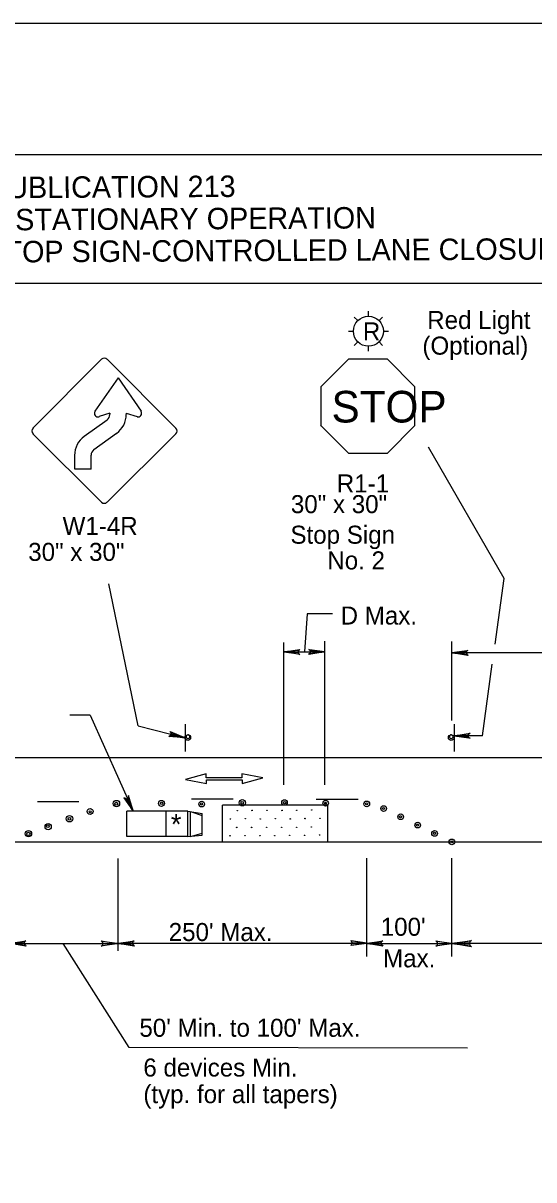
# Model space of a CAD drawing. Extents: x -14145 to -13521, y 30244 to 30661.
# Drawn here: x -13809.56 to -13803.62, y 30517.84 to 30531.31 of the extents above; entities that cross this region are included whole.
import ezdxf

# ---------------------------------------------------------------- set-up
doc = ezdxf.new("R2010")
doc.units = 0
for name, color, linetype in [('1', 7, 'Continuous'), ('10', 7, 'Continuous'), ('2', 7, 'Continuous'), ('3', 7, 'Continuous'), ('4', 7, 'Continuous'), ('61', 7, 'Continuous')]:
    doc.layers.add(name, color=color, linetype=linetype)

msp = doc.modelspace()

# ---------------------------------------------------------------- linework, layer by layer
at = {"layer": '1'}
for p, q in [((-13805.667, 30527.842), (-13805.708, 30527.883)), ((-13805.543, 30527.894), (-13805.543, 30527.952)), ((-13805.378, 30527.883), (-13805.419, 30527.842)), ((-13805.776, 30527.719), (-13805.718, 30527.719)), ((-13805.368, 30527.719), (-13805.31, 30527.719)), ((-13805.667, 30527.595), (-13805.708, 30527.554)), ((-13805.543, 30527.486), (-13805.543, 30527.544)), ((-13805.378, 30527.554), (-13805.419, 30527.595)), ((-13808.652, 30527.394), (-13809.448, 30526.591)), ((-13807.784, 30526.591), (-13808.586, 30527.394)), ((-13808.458, 30527.175), (-13808.726, 30526.788)), ((-13808.458, 30527.175), (-13808.19, 30526.788)), ((-13808.85, 30526.496), (-13808.586, 30526.686)), ((-13808.552, 30526.764), (-13808.678, 30526.725)), ((-13808.552, 30526.764), (-13808.552, 30526.752)), ((-13808.362, 30526.764), (-13808.236, 30526.725)), ((-13808.362, 30526.764), (-13808.362, 30526.753)), ((-13809.448, 30526.525), (-13808.652, 30525.73)), ((-13808.738, 30526.342), (-13808.476, 30526.532)), ((-13808.586, 30525.73), (-13807.784, 30526.525)), ((-13808.962, 30526.114), (-13808.962, 30526.275)), ((-13808.772, 30526.114), (-13808.772, 30526.277)), ((-13803.965, 30524.839), (-13804.845, 30526.367)), ((-13808.772, 30526.114), (-13808.962, 30526.114)), ((-13808.224, 30523.125), (-13808.563, 30524.776)), ((-13804.07, 30524.076), (-13803.965, 30524.839)), ((-13806.049, 30522.436), (-13806.049, 30524.11)), ((-13804.572, 30523.186), (-13804.572, 30524.106)), ((-13806.527, 30522.436), (-13806.527, 30524.092)), ((-13806.527, 30523.984), (-13806.049, 30523.984)), ((-13802.106, 30523.972), (-13804.572, 30523.972)), ((-13804.217, 30523.008), (-13804.102, 30523.843)), ((-13808.782, 30523.247), (-13809.018, 30523.247)), ((-13808.224, 30523.125), (-13807.677, 30522.984)), ((-13807.677, 30523.143), (-13807.677, 30522.825)), ((-13804.547, 30523.143), (-13804.547, 30522.825)), ((-13804.217, 30523.008), (-13804.547, 30523.008)), ((-13821.088, 30522.756), (-13794.808, 30522.756)), ((-13807.431, 30522.563), (-13807.672, 30522.497)), ((-13807.672, 30522.497), (-13807.428, 30522.451)), ((-13807.431, 30522.518), (-13807.431, 30522.563)), ((-13807.017, 30522.518), (-13807.431, 30522.518)), ((-13807.428, 30522.496), (-13807.014, 30522.496)), ((-13807.428, 30522.451), (-13807.428, 30522.496)), ((-13806.773, 30522.517), (-13807.017, 30522.563)), ((-13807.017, 30522.563), (-13807.017, 30522.518)), ((-13807.014, 30522.451), (-13806.773, 30522.517)), ((-13807.014, 30522.496), (-13807.014, 30522.451)), ((-13808.914, 30522.24), (-13809.394, 30522.24)), ((-13807.116, 30522.27), (-13807.602, 30522.27)), ((-13805.664, 30522.264), (-13806.15, 30522.264)), ((-13808.357, 30521.836), (-13808.357, 30522.131)), ((-13807.644, 30522.131), (-13808.357, 30522.131)), ((-13807.896, 30521.836), (-13807.896, 30522.131)), ((-13807.644, 30521.836), (-13807.644, 30522.131)), ((-13807.644, 30522.131), (-13807.479, 30522.102)), ((-13807.616, 30522.124), (-13807.479, 30522.08)), ((-13807.616, 30521.836), (-13807.616, 30522.124)), ((-13807.479, 30521.85), (-13807.479, 30522.102)), ((-13806.016, 30522.198), (-13807.24, 30522.198)), ((-13807.24, 30521.772), (-13807.24, 30522.198)), ((-13806.016, 30521.772), (-13806.016, 30522.198)), ((-13807.644, 30521.836), (-13808.357, 30521.836)), ((-13807.644, 30521.836), (-13807.479, 30521.85)), ((-13807.616, 30521.836), (-13807.479, 30521.872)), ((-13821.088, 30521.772), (-13794.808, 30521.772)), ((-13808.455, 30520.504), (-13808.455, 30521.578)), ((-13805.563, 30520.438), (-13805.563, 30521.584)), ((-13804.572, 30520.438), (-13804.572, 30521.584)), ((-13809.715, 30520.588), (-13808.455, 30520.588)), ((-13805.563, 30520.588), (-13808.455, 30520.588)), ((-13805.563, 30520.588), (-13804.572, 30520.588)), ((-13801.029, 30520.588), (-13804.572, 30520.588))]:
    msp.add_line(p, q, dxfattribs=at)
for points in [[(-13806.101, 30526.623), (-13805.776, 30526.299), (-13805.323, 30526.299), (-13805.003, 30526.619), (-13805.003, 30527.072), (-13805.323, 30527.392), (-13805.776, 30527.392), (-13806.096, 30527.072), (-13806.096, 30526.612)], [(-13805.961, 30524.428), (-13806.255, 30524.428), (-13806.288, 30523.984)], [(-13806.353, 30523.96), (-13806.359, 30523.972), (-13806.527, 30523.984), (-13806.353, 30523.96), (-13806.341, 30523.954), (-13806.527, 30523.984), (-13806.359, 30523.99), (-13806.353, 30524.002), (-13806.527, 30523.984), (-13806.341, 30524.014), (-13806.353, 30524.002)], [(-13806.229, 30524.008), (-13806.223, 30523.996), (-13806.049, 30523.984), (-13806.229, 30524.008), (-13806.235, 30524.014), (-13806.049, 30523.984), (-13806.223, 30523.978), (-13806.229, 30523.966), (-13806.049, 30523.984), (-13806.235, 30523.954), (-13806.229, 30523.966)], [(-13804.392, 30523.954), (-13804.398, 30523.966), (-13804.572, 30523.972), (-13804.392, 30523.954), (-13804.386, 30523.942), (-13804.572, 30523.972), (-13804.404, 30523.984), (-13804.398, 30523.996), (-13804.572, 30523.972), (-13804.386, 30524.002), (-13804.398, 30523.996)], [(-13808.782, 30523.247), (-13808.281, 30522.131)], [(-13807.846, 30523.05), (-13807.842, 30523.033), (-13807.677, 30522.984), (-13807.846, 30523.05), (-13807.849, 30523.058), (-13807.677, 30522.984), (-13807.845, 30523.015), (-13807.856, 30523.007), (-13807.677, 30522.984), (-13807.867, 30522.999), (-13807.856, 30523.007)], [(-13804.373, 30522.984), (-13804.379, 30522.996), (-13804.547, 30523.008), (-13804.373, 30522.984), (-13804.361, 30522.978), (-13804.547, 30523.008), (-13804.379, 30523.014), (-13804.373, 30523.026), (-13804.547, 30523.008), (-13804.361, 30523.038), (-13804.373, 30523.026)], [(-13808.373, 30522.279), (-13808.359, 30522.278), (-13808.281, 30522.131), (-13808.373, 30522.279), (-13808.389, 30522.285), (-13808.281, 30522.131), (-13808.344, 30522.287), (-13808.335, 30522.297), (-13808.281, 30522.131), (-13808.336, 30522.312), (-13808.335, 30522.297)], [(-13809.535, 30520.57), (-13809.547, 30520.582), (-13809.715, 30520.588), (-13809.535, 30520.57), (-13809.529, 30520.558), (-13809.715, 30520.588), (-13809.547, 30520.6), (-13809.541, 30520.612), (-13809.715, 30520.588), (-13809.529, 30520.618), (-13809.541, 30520.612)], [(-13808.647, 30520.612), (-13808.635, 30520.594), (-13808.467, 30520.588), (-13808.647, 30520.612), (-13808.653, 30520.618), (-13808.467, 30520.588), (-13808.635, 30520.582), (-13808.641, 30520.564), (-13808.467, 30520.588), (-13808.653, 30520.558), (-13808.641, 30520.564)], [(-13808.275, 30520.57), (-13808.287, 30520.582), (-13808.455, 30520.588), (-13808.275, 30520.57), (-13808.269, 30520.558), (-13808.455, 30520.588), (-13808.287, 30520.6), (-13808.281, 30520.612), (-13808.455, 30520.588), (-13808.269, 30520.618), (-13808.281, 30520.612)], [(-13805.743, 30520.618), (-13805.737, 30520.6), (-13805.563, 30520.594), (-13805.743, 30520.618), (-13805.749, 30520.624), (-13805.563, 30520.594), (-13805.737, 30520.588), (-13805.743, 30520.57), (-13805.563, 30520.594), (-13805.749, 30520.564), (-13805.743, 30520.57)], [(-13805.383, 30520.57), (-13805.395, 30520.582), (-13805.563, 30520.588), (-13805.383, 30520.57), (-13805.377, 30520.558), (-13805.563, 30520.588), (-13805.395, 30520.6), (-13805.389, 30520.612), (-13805.563, 30520.588), (-13805.377, 30520.618), (-13805.389, 30520.612)], [(-13804.752, 30520.612), (-13804.74, 30520.594), (-13804.572, 30520.588), (-13804.752, 30520.612), (-13804.758, 30520.618), (-13804.572, 30520.588), (-13804.74, 30520.582), (-13804.746, 30520.564), (-13804.572, 30520.588), (-13804.758, 30520.558), (-13804.746, 30520.564)], [(-13804.392, 30519.369), (-13808.328, 30519.377), (-13809.097, 30520.588)]]:
    msp.add_lwpolyline(points, dxfattribs=at)
for centre, radius in [((-13805.543, 30527.719), 0.175), ((-13807.645, 30522.986), 0.0325), ((-13804.58, 30522.986), 0.0325), ((-13808.476, 30522.218), 0.037), ((-13808.476, 30522.218), 0.037), ((-13808.478, 30522.216), 0.0172), ((-13808.478, 30522.216), 0.0172), ((-13807.952, 30522.22), 0.0353), ((-13807.949, 30522.221), 0.014), ((-13807.484, 30522.212), 0.0331), ((-13807.485, 30522.213), 0.012), ((-13807.011, 30522.227), 0.037), ((-13807.012, 30522.226), 0.0149), ((-13806.52, 30522.23), 0.0321), ((-13806.519, 30522.228), 0.0143), ((-13806.041, 30522.222), 0.0327), ((-13806.043, 30522.222), 0.00928), ((-13805.563, 30522.214), 0.0331), ((-13805.564, 30522.215), 0.012), ((-13809.022, 30522.042), 0.038), ((-13808.783, 30522.126), 0.0346), ((-13808.782, 30522.122), 0.0101), ((-13807.07, 30522.136), 0.00272), ((-13806.897, 30522.138), 0.00272), ((-13806.723, 30522.139), 0.00272), ((-13806.548, 30522.138), 0.00272), ((-13806.377, 30522.14), 0.00272), ((-13806.202, 30522.143), 0.00272), ((-13805.366, 30522.16), 0.0331), ((-13805.367, 30522.161), 0.012), ((-13805.168, 30522.064), 0.0331), ((-13805.169, 30522.065), 0.012), ((-13809.271, 30521.948), 0.036), ((-13809.274, 30521.954), 0.0161), ((-13809.024, 30522.039), 0.0155), ((-13807.149, 30522.038), 0.00272), ((-13807.075, 30521.94), 0.00272), ((-13806.975, 30522.041), 0.00272), ((-13806.904, 30521.94), 0.00272), ((-13806.803, 30522.038), 0.00272), ((-13806.727, 30521.941), 0.00272), ((-13806.627, 30522.041), 0.00272), ((-13806.554, 30521.941), 0.00272), ((-13806.454, 30522.04), 0.00272), ((-13806.378, 30521.942), 0.00272), ((-13806.282, 30522.045), 0.00272), ((-13806.28, 30522.042), 0.00272), ((-13806.207, 30521.946), 0.00272), ((-13806.107, 30522.047), 0.00272), ((-13804.97, 30521.967), 0.0331), ((-13804.971, 30521.968), 0.012), ((-13809.5, 30521.867), 0.037), ((-13809.5, 30521.865), 0.0194), ((-13807.155, 30521.843), 0.00272), ((-13806.98, 30521.844), 0.00272), ((-13806.807, 30521.844), 0.00272), ((-13806.633, 30521.845), 0.00272), ((-13806.459, 30521.847), 0.00272), ((-13806.287, 30521.849), 0.00272), ((-13806.286, 30521.847), 0.00272), ((-13806.112, 30521.851), 0.00272), ((-13804.773, 30521.87), 0.0331), ((-13804.774, 30521.871), 0.012), ((-13804.572, 30521.772), 0.0331), ((-13804.573, 30521.773), 0.012)]:
    msp.add_circle(centre, radius, dxfattribs=at)
for centre, radius, start, end in [((-13808.619, 30527.359), 0.0465, 45, 135), ((-13808.69, 30526.763), 0.0422, 148.3587, 286.1741), ((-13808.635, 30526.751), 0.082, 305.7926, 359.6684), ((-13808.634, 30526.75), 0.272, 305.7541, 0.1328), ((-13808.225, 30526.763), 0.0422, 253.8088, 31.6584), ((-13809.414, 30526.557), 0.0465, 135, 225), ((-13807.816, 30526.556), 0.0465, 315, 45), ((-13808.691, 30526.274), 0.272, 125.7541, 180.1328), ((-13808.691, 30526.274), 0.081, 125.4525, 180.0086), ((-13808.619, 30525.761), 0.0465, 225, 315), ((-13807.644, 30522.997), 0.0214, 189.521, 184.2501), ((-13804.58, 30522.997), 0.0214, 355.7499, 350.479)]:
    msp.add_arc(centre, radius, start, end, dxfattribs=at)
at = {"layer": '10'}
for p, q in [((-13823.874, 30529.777), (-13792.422, 30529.777)), ((-13823.874, 30528.277), (-13792.422, 30528.277))]:
    msp.add_line(p, q, dxfattribs=at)
at = {"layer": '3'}
msp.add_lwpolyline([(-13804.354, 30520.561), (-13804.362, 30520.577), (-13804.572, 30520.588), (-13804.354, 30520.561), (-13804.343, 30520.551), (-13804.572, 30520.588), (-13804.362, 30520.599), (-13804.355, 30520.614), (-13804.572, 30520.588), (-13804.343, 30520.625), (-13804.355, 30520.614)], dxfattribs=at)
at = {"layer": '61'}
msp.add_lwpolyline([(-13824.174, 30531.307), (-13791.174, 30531.307), (-13791.174, 30505.807), (-13824.174, 30505.807)], close=True, dxfattribs=at)

# ---------------------------------------------------------------- texts
at = {"layer": '1'}
msp.add_text('STOP', height=0.368, dxfattribs=at).set_placement((-13805.973, 30526.656))
msp.add_text('*', height=0.238, rotation=0.7233, dxfattribs=at).set_placement((-13807.841, 30521.858))
at = {"layer": '2'}
for s, p in [('Red Light', (-13804.859, 30527.745)), ('R', (-13805.608, 30527.612)), ('(Optional)', (-13804.915, 30527.446)), ('R1-1', (-13805.911, 30525.841)), ('30" x 30"', (-13806.446, 30525.6)), ('W1-4R', (-13809.103, 30525.346)), ('Stop Sign', (-13806.451, 30525.244)), ('30" x 30"', (-13809.503, 30525.044)), ('No. 2', (-13806.022, 30524.945)), ('D Max.', (-13805.867, 30524.303)), ("100'", (-13805.4, 30520.678)), ("250' Max.", (-13807.868, 30520.617)), ('Max.', (-13805.373, 30520.311)), ("50' Min. to 100' Max.", (-13808.209, 30519.502)), ('6 devices Min.', (-13808.163, 30519.039)), ('(typ. for all tapers)', (-13808.163, 30518.729))]:
    msp.add_text(s, height=0.21, dxfattribs=at).set_placement(p)
at = {"layer": '4'}
for s, p in [('PUBLICATION 213', (-13809.969, 30529.267)), ('SHORT-TERM STATIONARY OPERATION', (-13811.975, 30528.881)), ('TWO-LANE, TWO-WAY ROADWAY - STOP SIGN-CONTROLLED LANE CLOSURE', (-13815.721, 30528.487))]:
    msp.add_text(s, height=0.25, rotation=0.31, dxfattribs=at).set_placement(p)

doc.saveas('drawing.dxf')
